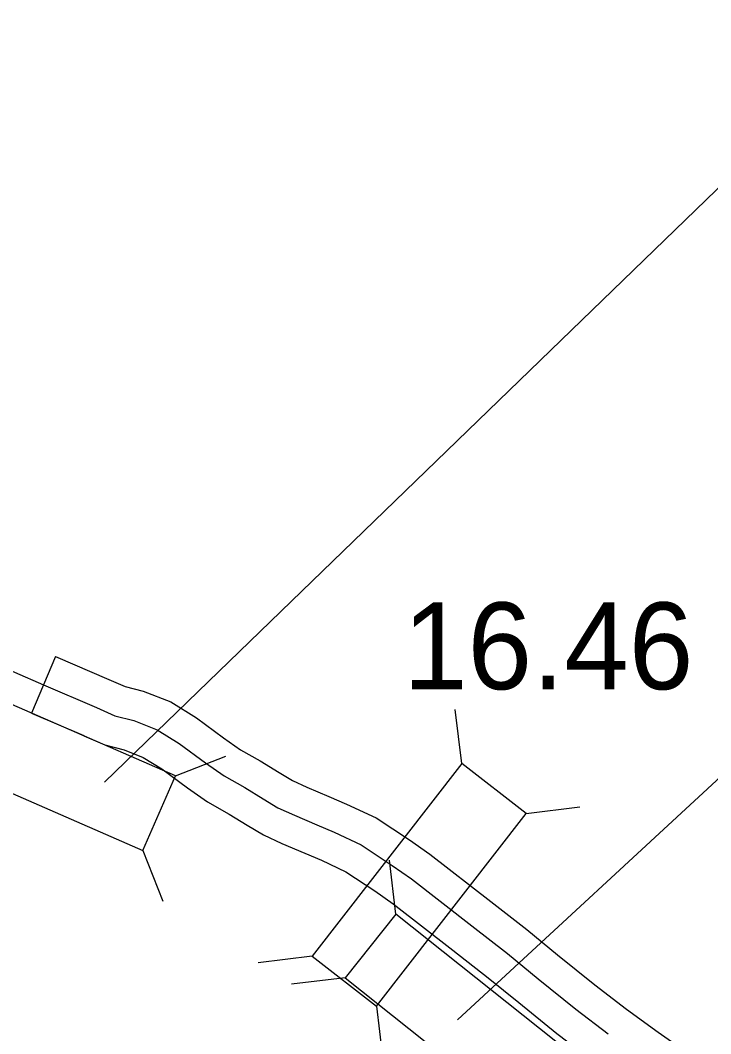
# Model space of a CAD drawing. Extents: x 31699 to 244310, y -8841 to 11474.
# Drawn here: x 142013.6 to 142237.7, y 272.1 to 600.9 of the extents above; entities that cross this region are included whole.
import ezdxf

# ---------------------------------------------------------------- set-up
doc = ezdxf.new("R2010")
doc.units = 0
for name, color, linetype in [('B_Logo', 7, 'Continuous'), ('R_XS_EARTHWORK_STAGE1', 7, 'Continuous'), ('S_AREA_CALC', 7, 'Continuous'), ('S_WALL', 7, 'Continuous')]:
    doc.layers.add(name, color=color, linetype=linetype)

msp = doc.modelspace()

# ---------------------------------------------------------------- linework, layer by layer
at = {"layer": 'B_Logo'}
for points in [[(142002.97, 393.1), (142011.78, 389.4), (142021.17, 385.31)], [(142021.17, 385.31), (142038.36, 377.93), (142044.37, 375.29), (142050.45, 373.72), (142058.06, 370.75), (142065.21, 366.31), (142073.78, 360.01), (142079.8, 355.77), (142086.48, 351.99), (142092.5, 348.35), (142097.25, 345.44), (142102.59, 342.99), (142109.87, 339.89), (142115.48, 337.51), (142124.24, 333.42), (142134.34, 326.72), (142140.62, 322.35), (142160.17, 307.15), (142171.74, 298.13), (142181.72, 289.96), (142193.9, 280.07), (142204.41, 272.11)]]:
    msp.add_lwpolyline(points, dxfattribs=at)
at = {"layer": 'R_XS_EARTHWORK_STAGE1'}
for p, q in [((142156.97, 359.8), (142154.79, 377.26)), ((142063.99, 355.75), (142080.37, 362.19)), ((142177.82, 343.59), (142195.28, 345.77)), ((142053.44, 331.55), (142059.87, 315.17)), ((142135.51, 310.9), (142133.5, 328.39)), ((142108.36, 297.27), (142090.89, 295.09)), ((142119.1, 290.23), (142101.61, 288.22)), ((142129.2, 281.07), (142131.38, 263.6))]:
    msp.add_line(p, q, dxfattribs=at)
for points in [[(142063.99, 355.75), (141991.38, 387.4), (141980.83, 363.2), (142053.44, 331.55)], [(142129.2, 281.07), (142177.82, 343.59), (142156.97, 359.8), (142108.36, 297.27)], [(142119.1, 290.23), (142181.12, 240.98), (142197.54, 261.66), (142135.51, 310.9)]]:
    msp.add_lwpolyline(points, close=True, dxfattribs=at)
at = {"layer": 'S_AREA_CALC'}
for points in [[(142002.97, 393.1), (142011.78, 389.4), (142021.17, 385.31)], [(142025.12, 394.5), (142017.23, 376.12)], [(142025.12, 394.5), (142042.42, 387.07), (142047.66, 384.77), (142053.52, 383.25), (142062.55, 379.74), (142070.82, 374.6), (142079.62, 368.13), (142085.15, 364.23), (142091.53, 360.63), (142097.71, 356.89), (142101.96, 354.28), (142106.63, 352.14), (142113.78, 349.09), (142119.55, 346.65), (142129.15, 342.16), (142139.95, 335), (142146.55, 330.4), (142166.31, 315.04), (142177.99, 305.94), (142188.04, 297.71), (142200.07, 287.94), (142210.38, 280.13), (142220.67, 272.61), (142231.14, 265.24)], [(142017.23, 376.12), (142034.25, 368.82), (142034.3, 368.8), (142041.09, 365.81), (142047.37, 364.19), (142053.57, 361.77), (142059.61, 358.02), (142067.93, 351.9), (142074.45, 347.31), (142081.43, 343.36), (142087.29, 339.81), (142092.53, 336.6), (142098.55, 333.84), (142105.96, 330.69), (142111.41, 328.38), (142119.33, 324.67), (142128.72, 318.45), (142134.69, 314.29), (142154.02, 299.26), (142165.5, 290.31), (142175.4, 282.21), (142187.73, 272.2), (142198.44, 264.09)]]:
    msp.add_lwpolyline(points, dxfattribs=at)
at = {"layer": 'S_WALL'}
msp.add_line((142378.79, 483.14), (142155.58, 276.6), dxfattribs=at)
msp.add_lwpolyline([(142516.84, 781.53), (142438.22, 738.1), (142040.94, 353.75)], dxfattribs=at)

# ---------------------------------------------------------------- texts
msp.add_text('16.46', height=28.16, dxfattribs=at).set_placement((142137.85, 383.87))

doc.saveas('drawing.dxf')
